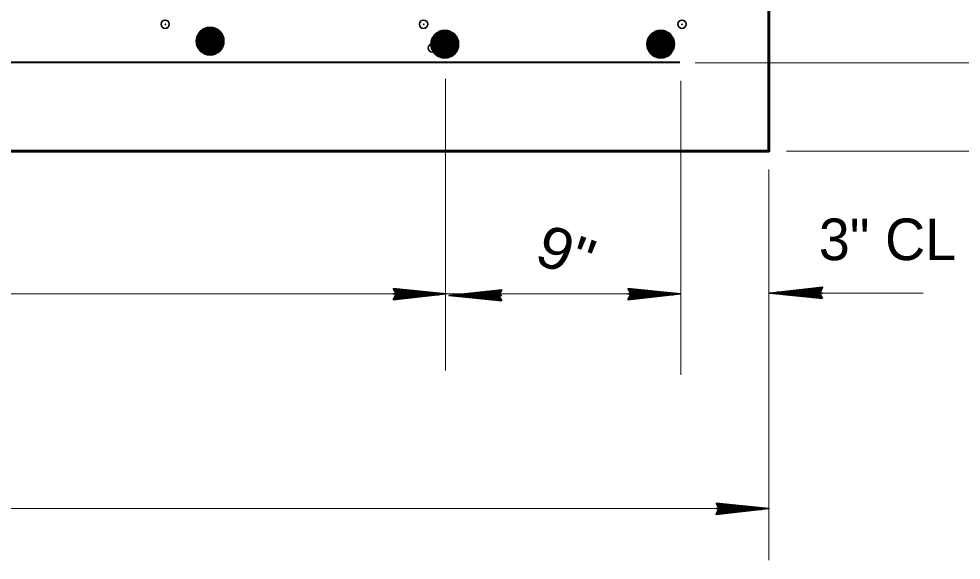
# Model space of a CAD drawing. Extents: x 4.49 to 7.69, y 0.28 to 2.27.
# Drawn here: x 6.6993 to 6.888, y 1.7903 to 1.8987 of the extents above; entities that cross this region are included whole.
import ezdxf
from ezdxf.enums import TextEntityAlignment as Align

# ---------------------------------------------------------------- set-up
doc = ezdxf.new("R2010")
doc.units = 0
doc.header["$LTSCALE"] = 0.0033
doc.header["$PDMODE"] = 32
doc.header["$PDSIZE"] = 0.00165
doc.layers.add('1', color=7, linetype='Continuous', lineweight=35)

msp = doc.modelspace()

# ---------------------------------------------------------------- linework, layer by layer
at = {"layer": '1', "lineweight": 40}
for p, q in [((6.7355, 1.895833), (6.740083, 1.893667)), ((6.735667, 1.894833), (6.7395, 1.894167)), ((6.73575, 1.895417), (6.739667, 1.894667)), ((6.73575, 1.89525), (6.739667, 1.8945)), ((6.73575, 1.895), (6.739583, 1.89425)), ((6.735833, 1.895833), (6.73975, 1.895167)), ((6.735833, 1.895667), (6.73975, 1.894917)), ((6.735917, 1.896167), (6.73975, 1.8955)), ((6.737833, 1.895333), (6.739167, 1.896333)), ((6.739917, 1.8955), (6.738667, 1.896667)), ((6.7825, 1.89525), (6.787083, 1.893083)), ((6.78275, 1.894833), (6.786667, 1.894083)), ((6.782833, 1.89525), (6.78675, 1.894583)), ((6.782833, 1.895083), (6.78675, 1.894333)), ((6.782917, 1.895583), (6.78675, 1.894917)), ((6.784833, 1.89475), (6.786167, 1.89575)), ((6.786917, 1.894917), (6.785667, 1.896083)), ((6.82575, 1.89525), (6.830333, 1.893083)), ((6.826, 1.894833), (6.829917, 1.894083)), ((6.826083, 1.89525), (6.83, 1.894583)), ((6.826083, 1.895083), (6.83, 1.894333)), ((6.826167, 1.895583), (6.83, 1.894917)), ((6.828083, 1.89475), (6.829417, 1.89575)), ((6.830167, 1.894917), (6.828917, 1.896083)), ((6.735333, 1.893083), (6.739167, 1.892333)), ((6.735333, 1.892917), (6.739167, 1.892167)), ((6.735417, 1.893583), (6.739333, 1.892833)), ((6.735417, 1.893417), (6.73925, 1.892667)), ((6.735417, 1.893167), (6.73925, 1.8925)), ((6.7355, 1.894), (6.739417, 1.89325)), ((6.735583, 1.894417), (6.739417, 1.893667)), ((6.735583, 1.89425), (6.739417, 1.8935)), ((6.735667, 1.894667), (6.7395, 1.893917)), ((6.782417, 1.893), (6.786333, 1.89225)), ((6.7825, 1.893417), (6.786417, 1.892667)), ((6.782583, 1.893833), (6.786417, 1.893083)), ((6.782583, 1.893667), (6.786417, 1.892917)), ((6.782667, 1.89425), (6.7865, 1.893583)), ((6.782667, 1.894083), (6.7865, 1.893333)), ((6.78275, 1.894667), (6.786667, 1.893917)), ((6.78275, 1.894417), (6.786583, 1.893667)), ((6.825667, 1.893), (6.829583, 1.89225)), ((6.82575, 1.893417), (6.829667, 1.892667)), ((6.825833, 1.893833), (6.829667, 1.893083)), ((6.825833, 1.893667), (6.829667, 1.892917)), ((6.825917, 1.89425), (6.82975, 1.893583)), ((6.825917, 1.894083), (6.82975, 1.893333)), ((6.826, 1.894667), (6.829917, 1.893917)), ((6.826, 1.894417), (6.829833, 1.893667)), ((6.739667, 1.892667), (6.735917, 1.89225)), ((6.782333, 1.8925), (6.786167, 1.89175)), ((6.782333, 1.892333), (6.786167, 1.891583)), ((6.782417, 1.892833), (6.78625, 1.892083)), ((6.782417, 1.892583), (6.78625, 1.891917)), ((6.786667, 1.892083), (6.782917, 1.891667)), ((6.825583, 1.8925), (6.829417, 1.89175)), ((6.825583, 1.892333), (6.829417, 1.891583)), ((6.825667, 1.892833), (6.8295, 1.892083)), ((6.825667, 1.892583), (6.8295, 1.891917)), ((6.829917, 1.892083), (6.826167, 1.891667)), ((6.367583, 1.890083), (6.831667, 1.890083))]:
    msp.add_line(p, q, dxfattribs=at)
at = {"layer": '1', "lineweight": 60}
for p, q in [((6.73575, 1.895833), (6.735583, 1.892917)), ((6.736, 1.895833), (6.73575, 1.892917)), ((6.736167, 1.895833), (6.736, 1.892833)), ((6.736333, 1.895833), (6.736083, 1.892833)), ((6.7365, 1.895833), (6.736333, 1.892833)), ((6.73675, 1.895833), (6.736583, 1.892833)), ((6.737, 1.895833), (6.73675, 1.892833)), ((6.737083, 1.89575), (6.736917, 1.892833)), ((6.73725, 1.89575), (6.737083, 1.892833)), ((6.737417, 1.89575), (6.73725, 1.892833)), ((6.737667, 1.89575), (6.737417, 1.892833)), ((6.737833, 1.89575), (6.737667, 1.892833)), ((6.738083, 1.895667), (6.737833, 1.89275)), ((6.738333, 1.895667), (6.738083, 1.89275)), ((6.7385, 1.895667), (6.738333, 1.89275)), ((6.738583, 1.895667), (6.738417, 1.89275)), ((6.73875, 1.895667), (6.738583, 1.89275)), ((6.738833, 1.895667), (6.738667, 1.89275)), ((6.739083, 1.895583), (6.738833, 1.892667)), ((6.73925, 1.895583), (6.739083, 1.892667)), ((6.739417, 1.895583), (6.739167, 1.892667)), ((6.739583, 1.895583), (6.739417, 1.892667)), ((6.739833, 1.895583), (6.739667, 1.892667)), ((6.740083, 1.893667), (6.739917, 1.8955)), ((6.78275, 1.89525), (6.782583, 1.892333)), ((6.783, 1.89525), (6.78275, 1.892333)), ((6.783167, 1.89525), (6.783, 1.89225)), ((6.783333, 1.89525), (6.783083, 1.89225)), ((6.7835, 1.89525), (6.783333, 1.89225)), ((6.78375, 1.89525), (6.783583, 1.89225)), ((6.784, 1.89525), (6.78375, 1.89225)), ((6.784083, 1.895167), (6.783917, 1.89225)), ((6.78425, 1.895167), (6.784083, 1.89225)), ((6.784417, 1.895167), (6.78425, 1.89225)), ((6.784667, 1.895167), (6.784417, 1.89225)), ((6.784833, 1.895167), (6.784667, 1.89225)), ((6.785083, 1.895083), (6.784833, 1.892167)), ((6.785333, 1.895083), (6.785083, 1.892167)), ((6.7855, 1.895083), (6.785333, 1.892167)), ((6.785583, 1.895083), (6.785417, 1.892167)), ((6.78575, 1.895083), (6.785583, 1.892167)), ((6.785833, 1.895083), (6.785667, 1.892167)), ((6.786083, 1.895), (6.785833, 1.892083)), ((6.78625, 1.895), (6.786083, 1.892083)), ((6.786417, 1.895), (6.786167, 1.892083)), ((6.786583, 1.895), (6.786417, 1.892083)), ((6.786833, 1.895), (6.786667, 1.892083)), ((6.787083, 1.893083), (6.786917, 1.894917)), ((6.826, 1.89525), (6.825833, 1.892333)), ((6.82625, 1.89525), (6.826, 1.892333)), ((6.826417, 1.89525), (6.82625, 1.89225)), ((6.826583, 1.89525), (6.826333, 1.89225)), ((6.82675, 1.89525), (6.826583, 1.89225)), ((6.827, 1.89525), (6.826833, 1.89225)), ((6.82725, 1.89525), (6.827, 1.89225)), ((6.827333, 1.895167), (6.827167, 1.89225)), ((6.8275, 1.895167), (6.827333, 1.89225)), ((6.827667, 1.895167), (6.8275, 1.89225)), ((6.827917, 1.895167), (6.827667, 1.89225)), ((6.828083, 1.895167), (6.827917, 1.89225)), ((6.828333, 1.895083), (6.828083, 1.892167)), ((6.828583, 1.895083), (6.828333, 1.892167)), ((6.82875, 1.895083), (6.828583, 1.892167)), ((6.828833, 1.895083), (6.828667, 1.892167)), ((6.829, 1.895083), (6.828833, 1.892167)), ((6.829083, 1.895083), (6.828917, 1.892167)), ((6.829333, 1.895), (6.829083, 1.892083)), ((6.8295, 1.895), (6.829333, 1.892083)), ((6.829667, 1.895), (6.829417, 1.892083)), ((6.829833, 1.895), (6.829667, 1.892083)), ((6.830083, 1.895), (6.829917, 1.892083)), ((6.830333, 1.893083), (6.830167, 1.894917)), ((6.740083, 1.893667), (6.735333, 1.892917)), ((6.787083, 1.893083), (6.782333, 1.892333)), ((6.830333, 1.893083), (6.825583, 1.892333))]:
    msp.add_line(p, q, dxfattribs=at)
at = {"layer": '1', "lineweight": 13}
for p, q in [((6.83475, 1.889917), (6.90475, 1.889917)), ((6.78475, 1.88675), (6.78475, 1.828333)), ((6.831833, 1.886333), (6.831833, 1.827417)), ((6.853, 1.87225), (6.932833, 1.87225)), ((6.8495, 1.868583), (6.8495, 1.790333)), ((6.367583, 1.843667), (6.831667, 1.843667)), ((6.859583, 1.843833), (6.880417, 1.843833)), ((6.349417, 1.800667), (6.84875, 1.800667))]:
    msp.add_line(p, q, dxfattribs=at)
at = {"layer": '1'}
for p, q in [((6.7745, 1.844667), (6.782333, 1.84375)), ((6.7745, 1.844667), (6.782333, 1.84375)), ((6.7745, 1.844583), (6.782333, 1.84375)), ((6.7745, 1.8445), (6.782333, 1.843667)), ((6.7745, 1.8445), (6.782333, 1.8435)), ((6.79575, 1.844417), (6.788417, 1.843583)), ((6.79575, 1.84425), (6.788417, 1.8435)), ((6.79575, 1.844167), (6.788417, 1.843333)), ((6.795833, 1.844), (6.7885, 1.84325)), ((6.8215, 1.844667), (6.829333, 1.84375)), ((6.8215, 1.844667), (6.829333, 1.84375)), ((6.8215, 1.844583), (6.829333, 1.84375)), ((6.8215, 1.8445), (6.829333, 1.843667)), ((6.8215, 1.8445), (6.829333, 1.8435)), ((6.86, 1.843), (6.852167, 1.844)), ((6.86, 1.844917), (6.852667, 1.844083)), ((6.86, 1.84475), (6.852667, 1.844)), ((6.86, 1.844667), (6.852667, 1.843833)), ((6.860083, 1.8445), (6.85275, 1.84375)), ((6.77425, 1.843667), (6.784833, 1.843667)), ((6.774417, 1.843), (6.78175, 1.84375)), ((6.7745, 1.842833), (6.781833, 1.843667)), ((6.7745, 1.84275), (6.781833, 1.8435)), ((6.7745, 1.842583), (6.781833, 1.843417)), ((6.796, 1.843333), (6.785417, 1.843333)), ((6.79575, 1.8425), (6.787917, 1.8435)), ((6.79575, 1.8425), (6.787917, 1.843333)), ((6.79575, 1.842333), (6.787917, 1.84325)), ((6.79575, 1.842333), (6.787917, 1.84325)), ((6.79575, 1.842417), (6.787917, 1.84325)), ((6.82125, 1.843667), (6.831833, 1.843667)), ((6.821417, 1.843), (6.82875, 1.84375)), ((6.8215, 1.842833), (6.828833, 1.843667)), ((6.8215, 1.84275), (6.828833, 1.8435)), ((6.8215, 1.842583), (6.828833, 1.843417)), ((6.86025, 1.843833), (6.849667, 1.843833)), ((6.86, 1.843), (6.852167, 1.843833)), ((6.86, 1.842833), (6.852167, 1.84375)), ((6.86, 1.842833), (6.852167, 1.84375)), ((6.86, 1.842917), (6.852167, 1.84375)), ((6.838917, 1.800667), (6.8495, 1.800667)), ((6.839083, 1.8), (6.846417, 1.80075)), ((6.839167, 1.801667), (6.847, 1.80075)), ((6.839167, 1.801667), (6.847, 1.80075)), ((6.839167, 1.801583), (6.847, 1.80075)), ((6.839167, 1.8015), (6.847, 1.800667)), ((6.839167, 1.8015), (6.847, 1.8005)), ((6.839167, 1.799833), (6.8465, 1.800667)), ((6.839167, 1.79975), (6.8465, 1.8005)), ((6.839167, 1.799583), (6.8465, 1.800417))]:
    msp.add_line(p, q, dxfattribs=at)
at = {"layer": '1', "lineweight": 60}
for points in [[(6.3495, 1.87225), (6.8495, 1.87225), (6.8495, 1.955583)], [(6.739167, 1.892167), (6.739167, 1.896333), (6.7375, 1.891667), (6.738, 1.896833), (6.735917, 1.89225), (6.736667, 1.89675), (6.73825, 1.89175), (6.735083, 1.895083), (6.739917, 1.8955), (6.736667, 1.891833), (6.738667, 1.896667), (6.7355, 1.895833), (6.735333, 1.892917)], [(6.735917, 1.89225), (6.737417, 1.8945), (6.73525, 1.895417), (6.73725, 1.896833), (6.737417, 1.894583), (6.739083, 1.89225), (6.735083, 1.894583), (6.737833, 1.895333)], [(6.734917, 1.894167), (6.740083, 1.894833), (6.7355, 1.895833)], [(6.738667, 1.896667), (6.737417, 1.8945), (6.739667, 1.892667)], [(6.781917, 1.893583), (6.787083, 1.89425), (6.7825, 1.89525)], [(6.786167, 1.891583), (6.786167, 1.89575), (6.7845, 1.891083), (6.785, 1.89625), (6.782917, 1.891667), (6.783667, 1.896167), (6.78525, 1.891167), (6.782083, 1.8945), (6.786917, 1.894917), (6.783667, 1.89125), (6.785667, 1.896083), (6.7825, 1.89525), (6.782333, 1.892333)], [(6.782917, 1.891667), (6.784417, 1.893917), (6.78225, 1.894833), (6.78425, 1.89625), (6.784417, 1.894), (6.786083, 1.891667), (6.782083, 1.894), (6.784833, 1.89475)], [(6.785667, 1.896083), (6.784417, 1.893917), (6.786667, 1.892083)], [(6.825167, 1.893583), (6.830333, 1.89425), (6.82575, 1.89525)], [(6.829417, 1.891583), (6.829417, 1.89575), (6.82775, 1.891083), (6.82825, 1.89625), (6.826167, 1.891667), (6.826917, 1.896167), (6.8285, 1.891167), (6.825333, 1.8945), (6.830167, 1.894917), (6.826917, 1.89125), (6.828917, 1.896083), (6.82575, 1.89525), (6.825583, 1.892333)], [(6.826167, 1.891667), (6.827667, 1.893917), (6.8255, 1.894833), (6.8275, 1.89625), (6.827667, 1.894), (6.829333, 1.891667), (6.825333, 1.894), (6.828083, 1.89475)], [(6.828917, 1.896083), (6.827667, 1.893917), (6.829917, 1.892083)]]:
    msp.add_lwpolyline(points, dxfattribs=at)
at = {"layer": '1', "lineweight": 40}
for points in [[(6.735333, 1.892917), (6.737417, 1.891667), (6.739167, 1.892167), (6.740083, 1.893667)], [(6.782333, 1.892333), (6.784417, 1.891083), (6.786167, 1.891583), (6.787083, 1.893083)], [(6.825583, 1.892333), (6.827667, 1.891083), (6.829417, 1.891583), (6.830333, 1.893083)]]:
    msp.add_lwpolyline(points, dxfattribs=at)
at = {"layer": '1'}
for points in [[(6.77425, 1.84475), (6.784833, 1.843667), (6.77425, 1.8425), (6.774833, 1.843667)], [(6.775, 1.84375), (6.779667, 1.843833), (6.779667, 1.84375), (6.77875, 1.84375), (6.775, 1.843833), (6.778, 1.843917), (6.774833, 1.844), (6.777083, 1.844083), (6.774833, 1.844167), (6.778333, 1.843917), (6.783, 1.84375), (6.782083, 1.8435), (6.783333, 1.8435), (6.775, 1.8435), (6.777417, 1.843333), (6.774833, 1.843333), (6.780167, 1.84375), (6.774833, 1.843083)], [(6.796, 1.84225), (6.785417, 1.843333), (6.796, 1.8445), (6.795417, 1.843333)], [(6.79525, 1.84325), (6.790583, 1.843167), (6.790583, 1.84325), (6.7915, 1.84325), (6.79525, 1.843167), (6.79225, 1.843083), (6.795417, 1.843), (6.793167, 1.842917), (6.795417, 1.842833), (6.791917, 1.843083), (6.78725, 1.84325), (6.788167, 1.8435), (6.786917, 1.8435), (6.79525, 1.8435), (6.792833, 1.843667), (6.795417, 1.843667), (6.790083, 1.84325), (6.795417, 1.843917)], [(6.82125, 1.84475), (6.831833, 1.843667), (6.82125, 1.8425), (6.821833, 1.843667)], [(6.822, 1.84375), (6.826667, 1.843833), (6.826667, 1.84375), (6.82575, 1.84375), (6.822, 1.843833), (6.825, 1.843917), (6.821833, 1.844), (6.824083, 1.844083), (6.821833, 1.844167), (6.825333, 1.843917), (6.83, 1.84375), (6.829083, 1.8435), (6.830333, 1.8435), (6.822, 1.8435), (6.824417, 1.843333), (6.821833, 1.843333), (6.827167, 1.84375), (6.821833, 1.843083)], [(6.86025, 1.84275), (6.849667, 1.843833), (6.86025, 1.845), (6.859667, 1.843833)], [(6.8595, 1.84375), (6.854833, 1.843667), (6.854833, 1.84375), (6.85575, 1.84375), (6.8595, 1.843667), (6.8565, 1.843583), (6.859667, 1.8435), (6.857417, 1.843417), (6.859667, 1.843333), (6.856167, 1.843583), (6.8515, 1.84375), (6.852417, 1.844), (6.851167, 1.844), (6.8595, 1.844), (6.857083, 1.844167), (6.859667, 1.844167), (6.854333, 1.84375), (6.859667, 1.844417)], [(6.838917, 1.80175), (6.8495, 1.800667), (6.838917, 1.7995), (6.8395, 1.800667)], [(6.839667, 1.80075), (6.844333, 1.800833), (6.844333, 1.80075), (6.843417, 1.80075), (6.839667, 1.800833), (6.842667, 1.800917), (6.8395, 1.801), (6.84175, 1.801083), (6.8395, 1.801167), (6.843, 1.800917), (6.847667, 1.80075), (6.84675, 1.8005), (6.848, 1.8005), (6.839667, 1.8005), (6.842083, 1.800333), (6.8395, 1.800333), (6.844833, 1.80075), (6.8395, 1.800083)]]:
    msp.add_lwpolyline(points, close=True, dxfattribs=at)
for points in [[(6.775, 1.84375), (6.774583, 1.8445), (6.774833, 1.84425), (6.775, 1.843917), (6.77525, 1.844), (6.775083, 1.844333), (6.774917, 1.843583), (6.77475, 1.843083), (6.7745, 1.842667)], [(6.79525, 1.84325), (6.795667, 1.8425), (6.795417, 1.84275), (6.79525, 1.843083), (6.795, 1.843), (6.795167, 1.842667), (6.795333, 1.843417), (6.7955, 1.843917), (6.79575, 1.844333)], [(6.822, 1.84375), (6.821583, 1.8445), (6.821833, 1.84425), (6.822, 1.843917), (6.82225, 1.844), (6.822083, 1.844333), (6.821917, 1.843583), (6.82175, 1.843083), (6.8215, 1.842667)], [(6.8595, 1.84375), (6.859917, 1.843), (6.859667, 1.84325), (6.8595, 1.843583), (6.85925, 1.8435), (6.859417, 1.843167), (6.859583, 1.843917), (6.85975, 1.844417), (6.86, 1.844833)], [(6.839667, 1.80075), (6.83925, 1.8015), (6.8395, 1.80125), (6.839667, 1.800917), (6.839917, 1.801), (6.83975, 1.801333), (6.839583, 1.800583), (6.839417, 1.800083), (6.839167, 1.799667)]]:
    msp.add_lwpolyline(points, dxfattribs=at)
at = {"layer": '1', "lineweight": 60}
for centre in [(6.737583, 1.894267), (6.784583, 1.893683), (6.827833, 1.893683)]:
    msp.add_circle(centre, 0.00264, dxfattribs=at)
at = {"layer": '1'}
for p in [(6.728583, 1.897667), (6.780333, 1.897667), (6.832083, 1.897667), (6.736333, 1.892917), (6.782083, 1.892917), (6.827917, 1.892917)]:
    msp.add_point(p, dxfattribs=at)

# ---------------------------------------------------------------- texts
at = {"layer": '1', "width": 1.1}
msp.add_text('9"', height=0.008333, rotation=340, dxfattribs=at).set_placement((6.807408, 1.848047), align=Align.CENTER)
at = {"layer": '1'}
msp.add_text('3" CL', height=0.008334, dxfattribs=at).set_placement((6.8595, 1.850417))

doc.saveas('drawing.dxf')
